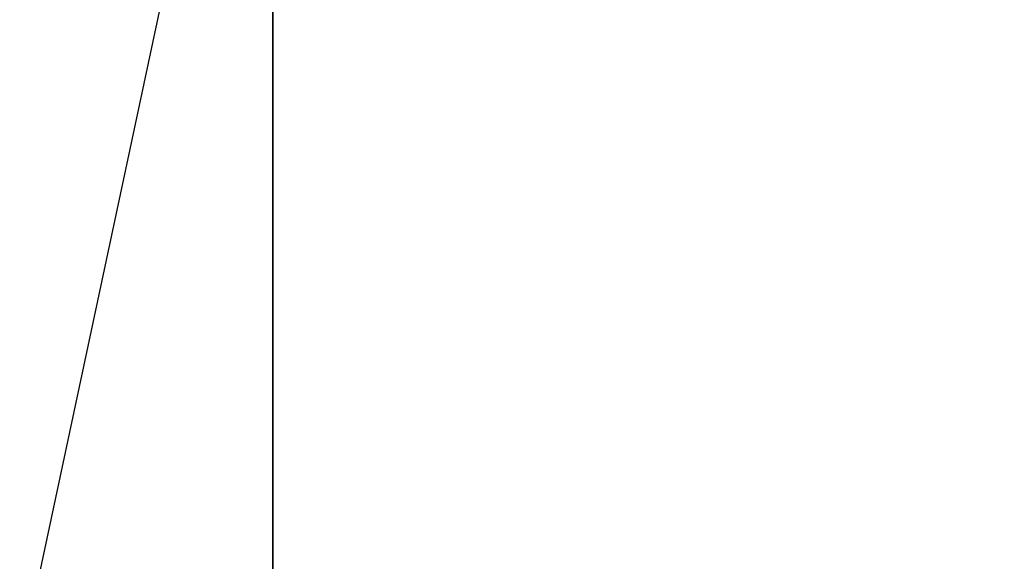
# Model space of a CAD drawing. Extents: x 0 to 80, y 0 to 80.
# Tile 576 of 656: x 9.618476 to 9.618917, y 35.421796 to 35.422039. Entities that reach past the tile are written whole.
import ezdxf

# ---------------------------------------------------------------- set-up
doc = ezdxf.new("R2010")
doc.units = 0
doc.header["$LTSCALE"] = 25.4
doc.layers.get('0').update_dxf_attribs({"color": 13, "linetype": 'CONTINUOUS'})

# ---------------------------------------------------------------- blocks, each defined once
blk = doc.blocks.new('ORBIT-I-KINKIET-20-7806-78')
at = {"color": 7}
for p, q in [((26.01520348, 35.76836014, 345.04354858), (25.98916626, 35.64608002, 344.97625732)), ((26.01520348, 35.64608002, 345.04354858), (26.01520348, 35.76836014, 345.04354858))]:
    blk.add_line(p, q, dxfattribs=at)
mesh = blk.add_polyface(dxfattribs=at)
corners = [(26.40274239, 35.64608002, 302.38388062), (25.67843819, 35.76836014, 302.75234985), (26.40274239, 35.76836014, 302.38388062)]
mesh.append_faces([[corners[k] for k in face] for face in [(0, 1, 2)]], dxfattribs={"color": 7})
mesh = blk.add_polyface(dxfattribs=at)
corners = [(26.40274239, 35.64608002, 302.38388062), (25.67843819, 35.64608002, 302.75234985), (25.67843819, 35.76836014, 302.75234985)]
mesh.append_faces([[corners[k] for k in face] for face in [(0, 1, 2)]], dxfattribs={"color": 7})
mesh = blk.add_polyface(dxfattribs=at)
corners = [(26.01520348, 35.76836014, 345.04354858), (26.01520348, 35.64608002, 345.04354858), (26.13512993, 35.76836014, 345.89315796)]
mesh.append_faces([[corners[k] for k in face] for face in [(0, 1, 2)]], dxfattribs={"color": 7})
mesh = blk.add_polyface(dxfattribs=at)
corners = [(26.13512993, 35.76836014, 345.89315796), (26.01520348, 35.64608002, 345.04354858), (26.13512993, 35.64608002, 345.89315796)]
mesh.append_faces([[corners[k] for k in face] for face in [(0, 1, 2)]], dxfattribs={"color": 7})

msp = doc.modelspace()

# ---------------------------------------------------------------- block references
at = {"color": 0}
msp.add_blockref('ORBIT-I-KINKIET-20-7806-78', (-16.39661407, -0.34607825, -57.5), dxfattribs=at)

doc.saveas('drawing.dxf')
